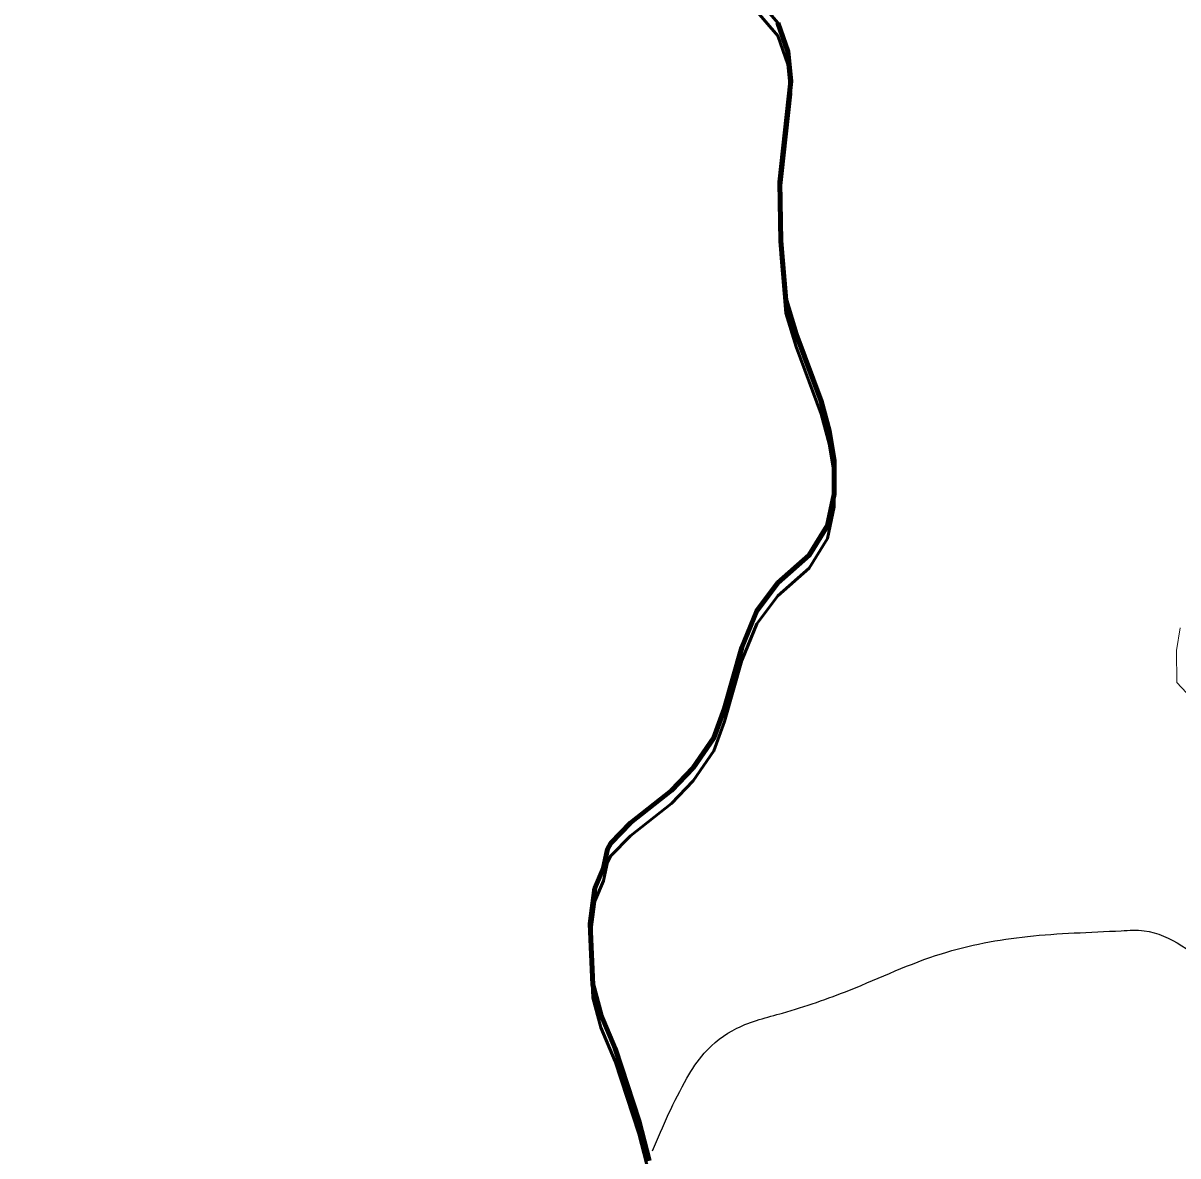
# Model space of a CAD drawing. Extents: x -1643653 to 4543381, y 1624270 to 13878484.
# Drawn here: x 737098 to 739428, y 8959914 to 8962200 of the extents above; entities that cross this region are included whole.
import ezdxf

# ---------------------------------------------------------------- set-up
doc = ezdxf.new("R2010")
doc.units = 0
doc.header["$LTSCALE"] = 200
for name, color, linetype, lineweight in [('1', 7, 'Continuous', 13), ('24', 7, 'Continuous', 25), ('27', 7, 'Continuous', 53), ('28', 7, 'Continuous', 53), ('29', 7, 'Continuous', 13), ('53', 7, 'Continuous', 106)]:
    doc.layers.add(name, color=color, linetype=linetype, lineweight=lineweight)

msp = doc.modelspace()

# ---------------------------------------------------------------- linework, layer by layer
at = {"layer": '1', "lineweight": 25}
msp.add_spline([(814781, 9009175.5), (814787.2, 9009173.4), (814796.9, 9009173.4), (814799.4, 9009172.4), (814805.1, 9009174.5), (814805.6, 9009176.5), (814811.7, 9009179.5), (814811.7, 9009179.5), (814801.5, 9009181), (814790.7, 9009181.5), (814784.1, 9009183.1), (814777.4, 9009185.1), (814778.4, 9009175.5)], degree=3, dxfattribs=at)
at = {"layer": '24', "lineweight": 53}
for points in [[(738620.6, 8962200.2), (738640.6, 8962142.4), (738647, 8962082.8), (738624.5, 8961879.2), (738626.6, 8961759.9), (738636.5, 8961640.5), (738657.2, 8961572.5), (738708.2, 8961437), (738723.9, 8961377.2), (738733.9, 8961317.5), (738734.2, 8961249.7), (738720.9, 8961186.2), (738683.6, 8961126.1), (738620.8, 8961070.7), (738578.4, 8961013.8), (738548.1, 8960940.1), (738513.2, 8960816.6), (738491.7, 8960757.4), (738449.6, 8960697.3), (738406.1, 8960651.4), (738323.2, 8960586.2), (738283.9, 8960545.5), (738277, 8960532.8), (738268.6, 8960495.4), (738251.1, 8960454.1), (738241.8, 8960382.7)], [(738241.8, 8960382.7), (738247.4, 8960259.4), (738263.5, 8960199.7), (738292.1, 8960130.8), (738340.4, 8959985), (738360.6, 8959903.9)]]:
    msp.add_lwpolyline(points, dxfattribs=at)
at = {"layer": '24'}
msp.add_spline([(738367.7, 8959924.4), (738437.2, 8960071.1), (738471.9, 8960121.3), (738537.5, 8960171.6), (738630.2, 8960202.5), (738765.3, 8960248.8), (738950.5, 8960322.2), (739124.2, 8960357), (739313.4, 8960368.5), (739359.7, 8960368.5), (739506.3, 8960291.3), (739610.6, 8960229.5), (739660.8, 8960198.6), (739703.2, 8960210.2), (739761.1, 8960275.8), (739826.7, 8960310.6), (739919.4, 8960314.5), (740031.3, 8960372.4), (740096.9, 8960453.5), (740178, 8960523), (740239.7, 8960542.3), (740340.1, 8960557.8), (740509.9, 8960496), (740648.9, 8960465.1), (740753.1, 8960465.1), (740865, 8960488.3), (740926.8, 8960519.2), (741135.2, 8960677.5), (741193.1, 8960747.1), (741278, 8960812.7), (741293.5, 8960851.3), (741300.5, 8960850.1), (741255.5, 8960925.1), (741195.5, 8961035.2), (741220.5, 8961105.2), (741225.5, 8961275.2), (741235.5, 8961375.3), (741255.5, 8961460.3), (741305.5, 8961510.3), (741355.4, 8961545.3), (741395.4, 8961605.3), (741440.4, 8961675.3), (741500.4, 8961730.4), (741545.4, 8961795.4), (741540.4, 8961925.4), (741555.4, 8962015.5), (741660.3, 8962135.5), (741690.3, 8962305.5), (741680.3, 8962425.6), (741700.3, 8962620.6), (741780.3, 8962700.7), (741975.2, 8962690.7), (742105.2, 8962630.6), (742195.2, 8962590.6), (742275.1, 8962580.6), (742390.1, 8962640.6), (742520.1, 8962655.6), (742770, 8962605.6), (742989.9, 8962550.6), (743104.8, 8962540.6), (743324.8, 8962590.6), (743524.7, 8962640.6), (743664.7, 8962635.6), (743774.6, 8962635.6), (743904.6, 8962675.7), (744079.5, 8962775.7), (744274.5, 8962990.7), (744539.4, 8963385.9), (744659.3, 8963580.9), (744879.3, 8963706), (745084.2, 8963786), (745299.1, 8963801), (745444.1, 8963831), (745664, 8963901), (745943.9, 8964026.1), (746173.8, 8964201.1), (746393.8, 8964276.1), (746543.7, 8964266.1), (746708.6, 8964376.2), (746898.6, 8964536.2), (747118.5, 8964656.2), (747248.5, 8964676.2), (747398.4, 8964766.3), (747428.4, 8964831.3), (747488.4, 8964891.3), (747623.3, 8964991.3), (747863.3, 8965106.4), (747993.2, 8965146.4), (748133.2, 8965221.4), (748228.1, 8965321.5), (748358.1, 8965451.5)], degree=3, dxfattribs=at)
at = {"layer": '27'}
for points in [[(738626.6, 8961759.9), (738624.5, 8961879.2), (738647, 8962082.8), (738640.6, 8962142.4), (738620.6, 8962200.2), (738550.2, 8962283)], [(738620.6, 8962200.2), (738640.6, 8962142.4), (738647, 8962082.8), (738624.5, 8961879.2), (738626.6, 8961759.9), (738636.5, 8961640.5), (738657.2, 8961572.5), (738708.2, 8961437), (738723.9, 8961377.2), (738733.9, 8961317.5), (738734.2, 8961249.7), (738720.9, 8961186.2), (738683.6, 8961126.1), (738620.8, 8961070.7), (738578.4, 8961013.8), (738548.1, 8960940.1), (738513.2, 8960816.6), (738491.7, 8960757.4), (738449.6, 8960697.3), (738406.1, 8960651.4), (738323.2, 8960586.2), (738283.9, 8960545.5), (738277, 8960532.8), (738268.6, 8960495.4), (738251.1, 8960454.1), (738241.8, 8960382.7)], [(738723.9, 8961377.2), (738708.2, 8961437), (738657.2, 8961572.5), (738636.5, 8961640.5), (738626.6, 8961759.9)], [(738720.9, 8961186.2), (738734.2, 8961249.7), (738733.9, 8961317.5), (738723.9, 8961377.2)], [(738578.4, 8961013.8), (738620.8, 8961070.7), (738683.6, 8961126.1), (738720.9, 8961186.2)], [(738449.6, 8960697.3), (738491.7, 8960757.4), (738513.2, 8960816.6), (738548.1, 8960940.1), (738578.4, 8961013.8)], [(738277, 8960532.8), (738283.9, 8960545.5), (738323.2, 8960586.2), (738406.1, 8960651.4), (738449.6, 8960697.3)], [(738241.8, 8960382.7), (738251.1, 8960454.1), (738268.6, 8960495.4), (738277, 8960532.8)], [(738241.8, 8960382.7), (738247.4, 8960259.4), (738263.5, 8960199.7), (738292.1, 8960130.8), (738340.4, 8959985), (738360.6, 8959903.9)], [(738360.6, 8959903.9), (738340.4, 8959985), (738292.1, 8960130.8), (738263.5, 8960199.7), (738247.4, 8960259.4), (738241.8, 8960382.7)]]:
    msp.add_lwpolyline(points, dxfattribs=at)
at = {"layer": '28'}
for points in [[(738241.8, 8960356.5), (738251.1, 8960427.9), (738268.6, 8960469.2), (738277, 8960506.7), (738283.9, 8960519.4), (738323.2, 8960560.1), (738406.1, 8960625.2), (738449.6, 8960671.2), (738491.7, 8960731.2), (738513.2, 8960790.5), (738548.1, 8960913.9), (738578.4, 8960987.7), (738620.8, 8961044.5), (738683.6, 8961100), (738720.9, 8961160.1), (738734.2, 8961223.6), (738733.9, 8961291.3), (738723.9, 8961351), (738708.2, 8961410.8), (738657.2, 8961546.4), (738636.5, 8961614.3), (738626.6, 8961733.7), (738624.5, 8961853.1), (738647, 8962056.7), (738640.6, 8962116.2), (738620.6, 8962174.1), (738550.2, 8962256.9)], [(738241.8, 8960382.7), (738251.1, 8960454.1), (738268.6, 8960495.4), (738277, 8960532.8), (738283.9, 8960545.5), (738323.2, 8960586.2), (738406.1, 8960651.4), (738449.6, 8960697.3), (738491.7, 8960757.4), (738513.2, 8960816.6), (738548.1, 8960940.1), (738578.4, 8961013.8), (738620.8, 8961070.7), (738683.6, 8961126.1), (738720.9, 8961186.2), (738734.2, 8961249.7), (738733.9, 8961317.5), (738723.9, 8961377.2), (738708.2, 8961437), (738657.2, 8961572.5), (738636.5, 8961640.5), (738626.6, 8961759.9), (738624.5, 8961879.2), (738647, 8962082.8), (738640.6, 8962142.4), (738620.6, 8962200.2)], [(738360.6, 8959903.9), (738340.4, 8959985), (738292.1, 8960130.8), (738263.5, 8960199.7), (738247.4, 8960259.4), (738241.8, 8960382.7)], [(738360.6, 8959877.8), (738340.4, 8959958.8), (738292.1, 8960104.7), (738263.5, 8960173.5), (738247.4, 8960233.2), (738241.8, 8960356.5)]]:
    msp.add_lwpolyline(points, dxfattribs=at)
at = {"layer": '29', "lineweight": 53}
for points in [[(738620.6, 8962200.2), (738640.6, 8962142.4), (738647, 8962082.8), (738624.5, 8961879.2), (738626.6, 8961759.9), (738636.5, 8961640.5), (738657.2, 8961572.5), (738708.2, 8961437), (738723.9, 8961377.2), (738733.9, 8961317.5), (738734.2, 8961249.7), (738720.9, 8961186.2), (738683.6, 8961126.1), (738620.8, 8961070.7), (738578.4, 8961013.8), (738548.1, 8960940.1), (738513.2, 8960816.6), (738491.7, 8960757.4), (738449.6, 8960697.3), (738406.1, 8960651.4), (738323.2, 8960586.2), (738283.9, 8960545.5), (738277, 8960532.8), (738268.6, 8960495.4), (738251.1, 8960454.1), (738241.8, 8960382.7)], [(738241.8, 8960382.7), (738247.4, 8960259.4), (738263.5, 8960199.7), (738292.1, 8960130.8), (738340.4, 8959985), (738360.6, 8959903.9)]]:
    msp.add_lwpolyline(points, dxfattribs=at)
at = {"layer": '29'}
msp.add_lwpolyline([(739432.2, 8960979.7), (739424.8, 8960933.9), (739425.1, 8960869.1), (739464.7, 8960827.4)], dxfattribs=at)
at = {"layer": '53'}
for points in [[(738620.6, 8962200.2), (738640.6, 8962142.4), (738647, 8962082.8), (738624.5, 8961879.2), (738626.6, 8961759.9), (738636.5, 8961640.5), (738657.2, 8961572.5), (738708.2, 8961437), (738723.9, 8961377.2), (738733.9, 8961317.5), (738734.2, 8961249.7), (738720.9, 8961186.2), (738683.6, 8961126.1), (738620.8, 8961070.7), (738578.4, 8961013.8), (738548.1, 8960940.1), (738513.2, 8960816.6), (738491.7, 8960757.4), (738449.6, 8960697.3), (738406.1, 8960651.4), (738323.2, 8960586.2), (738283.9, 8960545.5), (738277, 8960532.8), (738268.6, 8960495.4), (738251.1, 8960454.1), (738241.8, 8960382.7)], [(738241.8, 8960382.7), (738247.4, 8960259.4), (738263.5, 8960199.7), (738292.1, 8960130.8), (738340.4, 8959985), (738360.6, 8959903.9)]]:
    msp.add_lwpolyline(points, dxfattribs=at)

doc.saveas('drawing.dxf')
